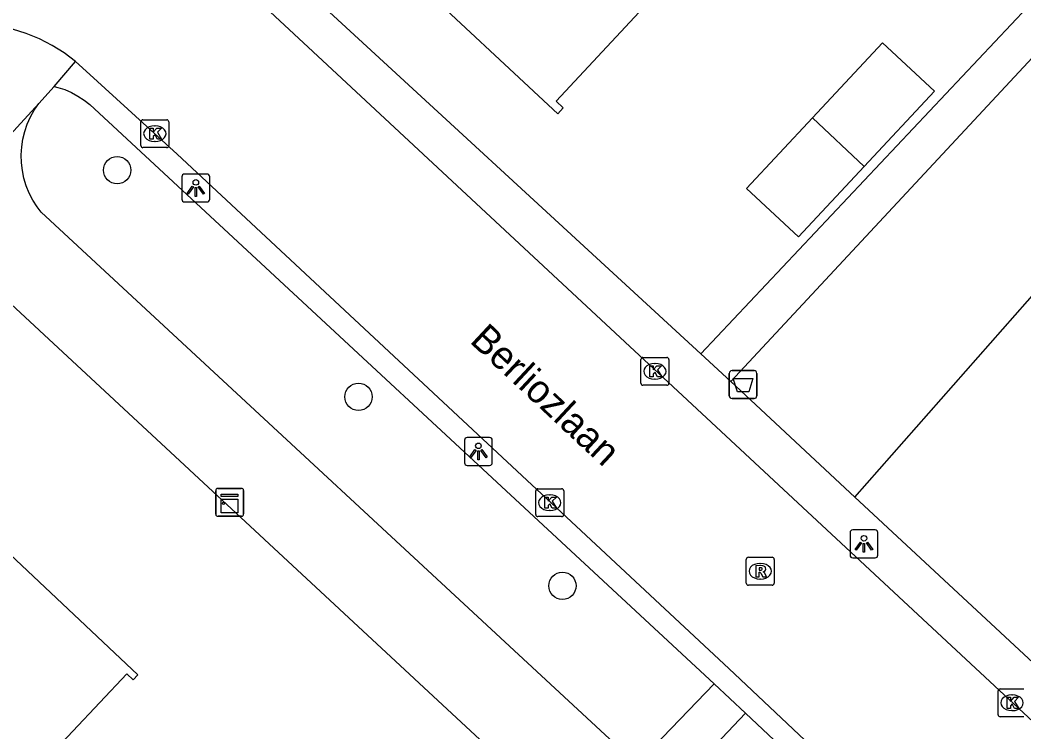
# Model space of a CAD drawing. Extents: x 159222 to 160346, y 381249 to 382166.
# Drawn here: x 159838.58 to 159874.56, y 381687.69 to 381713.19 of the extents above; entities that cross this region are included whole.
import ezdxf

# ---------------------------------------------------------------- set-up
doc = ezdxf.new("R2010")
doc.units = 0
for name, color, linetype in [('IMGEO_Afvalbak', 7, 'Continuous'), ('IMGEO_Boom', 7, 'Continuous'), ('IMGEO_Groenvoorziening', 7, 'Continuous'), ('IMGEO_Kast', 7, 'Continuous'), ('IMGEO_Kolk', 7, 'Continuous'), ('IMGEO_Lichtpunt', 7, 'Continuous'), ('IMGEO_Openbare_ruimte_label', 7, 'Continuous'), ('IMGEO_Pand', 7, 'Continuous'), ('IMGEO_Rijbaan_lokaal_open', 7, 'Continuous'), ('IMGEO_Rioolput', 7, 'Continuous'), ('IMGEO_Voetpad_open', 7, 'Continuous')]:
    doc.layers.add(name, color=color, linetype=linetype)

msp = doc.modelspace()

# ---------------------------------------------------------------- linework, layer by layer
at = {"layer": 'IMGEO_Afvalbak'}
for p, q in [((159864.099, 381700.635), (159864.889, 381700.635)), ((159864.889, 381700.635), (159864.099, 381700.635)), ((159863.999, 381699.735), (159863.999, 381700.535)), ((159863.999, 381700.535), (159863.999, 381699.735)), ((159864.989, 381700.535), (159864.989, 381699.735)), ((159864.989, 381699.735), (159864.989, 381700.535)), ((159864.889, 381699.635), (159864.099, 381699.635)), ((159864.099, 381699.635), (159864.889, 381699.635))]:
    msp.add_line(p, q, dxfattribs=at)
msp.add_lwpolyline([(159864.142, 381700.349), (159864.846, 381700.349), (159864.697, 381699.879), (159864.291, 381699.879), (159864.142, 381700.349)], dxfattribs=at)
for centre, start, end in [((159864.099, 381700.535), 90, 180), ((159864.099, 381700.535), 90, 180), ((159864.889, 381700.535), 0, 90), ((159864.889, 381700.535), 360, 90), ((159864.099, 381699.735), 180, 270), ((159864.099, 381699.735), 180, 270), ((159864.889, 381699.735), 270, 0), ((159864.889, 381699.735), 270, 0)]:
    msp.add_arc(centre, 0.1, start, end, dxfattribs=at)
at = {"layer": 'IMGEO_Boom'}
for centre in [(159842.062, 381707.814), (159850.713, 381699.695), (159858.02, 381692.922)]:
    msp.add_circle(centre, 0.489, dxfattribs=at)
at = {"layer": 'IMGEO_Groenvoorziening'}
msp.add_lwpolyline([(159868.505, 381696.104), (159876.898, 381705.634), (159896.16, 381688.389), (159887.008, 381678.914)], dxfattribs=at)
at = {"layer": 'IMGEO_Kast'}
for p, q in [((159845.596, 381695.489), (159845.596, 381696.33)), ((159845.596, 381696.33), (159845.596, 381695.489)), ((159845.671, 381696.414), (159846.512, 381696.414)), ((159846.512, 381696.414), (159845.671, 381696.414)), ((159846.596, 381696.339), (159846.596, 381695.498)), ((159846.596, 381695.498), (159846.596, 381696.339)), ((159846.521, 381695.414), (159845.68, 381695.414)), ((159845.68, 381695.414), (159846.521, 381695.414))]:
    msp.add_line(p, q, dxfattribs=at)
for points in [[(159845.791, 381696.204), (159846.391, 381696.204), (159846.391, 381696.119), (159845.791, 381696.119), (159845.791, 381696.204)], [(159845.791, 381696.029), (159846.391, 381696.029), (159846.391, 381695.54), (159845.791, 381695.54), (159845.791, 381696.029)]]:
    msp.add_lwpolyline(points, dxfattribs=at)
msp.add_circle((159845.875, 381695.878), 0.0377, dxfattribs=at)
for centre, start, end in [((159845.674, 381696.336), 92.4484, 184.2845), ((159845.674, 381696.336), 92.4484, 184.2845), ((159846.518, 381696.336), 2.4484, 94.2845), ((159846.518, 381696.336), 2.4484, 94.2845), ((159845.674, 381695.492), 182.4484, 274.2845), ((159845.674, 381695.492), 182.4484, 274.2845), ((159846.518, 381695.492), 272.4484, 4.2845), ((159846.518, 381695.492), 272.4484, 4.2845)]:
    msp.add_arc(centre, 0.0779, start, end, dxfattribs=at)
at = {"layer": 'IMGEO_Kolk'}
for p, q in [((159842.988, 381709.622), (159843.84, 381709.622)), ((159842.913, 381708.696), (159842.913, 381709.548)), ((159843.401, 381709.402), (159843.426, 381709.402)), ((159843.914, 381709.548), (159843.914, 381708.696)), ((159843.84, 381708.622), (159842.988, 381708.622)), ((159843.424, 381708.842), (159843.399, 381708.842)), ((159860.833, 381700.181), (159860.833, 381701.033)), ((159860.908, 381701.107), (159861.76, 381701.107)), ((159861.834, 381701.033), (159861.834, 381700.181)), ((159861.321, 381700.887), (159861.346, 381700.887)), ((159861.344, 381700.327), (159861.319, 381700.327)), ((159861.76, 381700.107), (159860.908, 381700.107)), ((159857.065, 381695.476), (159857.065, 381696.328)), ((159857.14, 381696.402), (159857.992, 381696.402)), ((159858.066, 381696.328), (159858.066, 381695.476)), ((159857.553, 381696.182), (159857.578, 381696.182)), ((159857.576, 381695.622), (159857.551, 381695.622)), ((159857.992, 381695.402), (159857.14, 381695.402)), ((159873.632, 381688.306), (159873.632, 381689.158)), ((159873.707, 381689.232), (159874.559, 381689.232)), ((159874.12, 381689.012), (159874.145, 381689.012)), ((159874.143, 381688.452), (159874.118, 381688.452)), ((159874.559, 381688.232), (159873.707, 381688.232))]:
    msp.add_line(p, q, dxfattribs=at)
for points in [[(159842.988, 381709.622), (159843.84, 381709.622)], [(159842.913, 381708.696), (159842.913, 381709.548)], [(159843.234, 381709.322), (159843.357, 381709.322), (159843.357, 381709.171), (159843.487, 381709.322), (159843.651, 381709.322), (159843.505, 381709.171), (159843.658, 381708.922), (159843.506, 381708.922), (159843.421, 381709.086), (159843.357, 381709.019), (159843.357, 381708.922), (159843.234, 381708.922), (159843.234, 381709.322)], [(159843.914, 381709.548), (159843.914, 381708.696)], [(159843.84, 381708.622), (159842.988, 381708.622)], [(159860.833, 381700.181), (159860.833, 381701.033)], [(159860.908, 381701.107), (159861.76, 381701.107)], [(159861.834, 381701.033), (159861.834, 381700.181)], [(159861.154, 381700.807), (159861.277, 381700.807), (159861.277, 381700.656), (159861.407, 381700.807), (159861.571, 381700.807), (159861.425, 381700.656), (159861.578, 381700.407), (159861.426, 381700.407), (159861.341, 381700.571), (159861.277, 381700.504), (159861.277, 381700.407), (159861.154, 381700.407), (159861.154, 381700.807)], [(159861.76, 381700.107), (159860.908, 381700.107)], [(159857.065, 381695.476), (159857.065, 381696.328)], [(159857.14, 381696.402), (159857.992, 381696.402)], [(159858.066, 381696.328), (159858.066, 381695.476)], [(159857.386, 381696.102), (159857.509, 381696.102), (159857.509, 381695.951), (159857.639, 381696.102), (159857.803, 381696.102), (159857.657, 381695.951), (159857.81, 381695.702), (159857.658, 381695.702), (159857.573, 381695.866), (159857.509, 381695.799), (159857.509, 381695.702), (159857.386, 381695.702), (159857.386, 381696.102)], [(159857.992, 381695.402), (159857.14, 381695.402)], [(159873.632, 381688.306), (159873.632, 381689.158)], [(159873.707, 381689.232), (159874.559, 381689.232)], [(159873.953, 381688.932), (159874.076, 381688.932), (159874.076, 381688.781), (159874.206, 381688.932), (159874.37, 381688.932), (159874.224, 381688.781), (159874.377, 381688.532), (159874.225, 381688.532), (159874.14, 381688.696), (159874.076, 381688.629), (159874.076, 381688.532), (159873.953, 381688.532), (159873.953, 381688.932)], [(159874.559, 381688.232), (159873.707, 381688.232)]]:
    msp.add_lwpolyline(points, dxfattribs=at)
for centre, start, end in [((159842.99, 381709.546), 91.552, 178.448), ((159842.99, 381709.546), 91.552, 178.448), ((159843.838, 381709.546), 1.552, 88.448), ((159843.838, 381709.546), 1.552, 88.448), ((159842.99, 381708.698), 181.552, 268.448), ((159842.99, 381708.698), 181.552, 268.448), ((159843.838, 381708.698), 271.552, 358.448), ((159843.838, 381708.698), 271.552, 358.448), ((159860.91, 381701.031), 91.552, 178.448), ((159860.91, 381701.031), 91.552, 178.448), ((159861.758, 381701.031), 1.552, 88.448), ((159861.758, 381701.031), 1.552, 88.448), ((159860.91, 381700.183), 181.552, 268.448), ((159860.91, 381700.183), 181.552, 268.448), ((159861.758, 381700.183), 271.552, 358.448), ((159861.758, 381700.183), 271.552, 358.448), ((159857.142, 381696.326), 91.552, 178.448), ((159857.142, 381696.326), 91.552, 178.448), ((159857.99, 381696.326), 1.552, 88.448), ((159857.99, 381696.326), 1.552, 88.448), ((159857.142, 381695.478), 181.552, 268.448), ((159857.142, 381695.478), 181.552, 268.448), ((159857.99, 381695.478), 271.552, 358.448), ((159857.99, 381695.478), 271.552, 358.448), ((159873.709, 381689.156), 91.552, 178.448), ((159873.709, 381689.156), 91.552, 178.448), ((159873.709, 381688.308), 181.552, 268.448), ((159873.709, 381688.308), 181.552, 268.448)]:
    msp.add_arc(centre, 0.0765, start, end, dxfattribs=at)
for centre, major_axis, ratio, start_param, end_param in [((159843.4, 381709.122), (-0.387, 0.002), 0.722429, 4.712389, 7.853982), ((159843.425, 381709.122), (-0.39, 0.002), 0.717154, 1.570796, 4.712389), ((159861.32, 381700.607), (-0.387, 0.002), 0.722429, 4.712389, 7.853982), ((159861.345, 381700.607), (-0.39, 0.002), 0.717154, 1.570796, 4.712389), ((159857.552, 381695.902), (-0.387, 0.002), 0.722429, 4.712389, 7.853982), ((159857.577, 381695.902), (-0.39, 0.002), 0.717154, 1.570796, 4.712389), ((159874.119, 381688.732), (-0.387, 0.002), 0.722429, 4.712389, 7.853982), ((159874.144, 381688.732), (-0.39, 0.002), 0.717154, 1.570796, 4.712389)]:
    msp.add_ellipse(centre, major_axis=major_axis, ratio=ratio, start_param=start_param, end_param=end_param, dxfattribs=at)
at = {"layer": 'IMGEO_Lichtpunt'}
for p, q in [((159844.383, 381707.58), (159844.383, 381706.773)), ((159844.383, 381707.58), (159844.383, 381706.773)), ((159845.285, 381707.675), (159844.477, 381707.675)), ((159845.285, 381707.675), (159844.477, 381707.675)), ((159845.379, 381706.773), (159845.379, 381707.58)), ((159845.379, 381706.773), (159845.379, 381707.58)), ((159844.477, 381706.679), (159845.285, 381706.679)), ((159844.477, 381706.679), (159845.285, 381706.679)), ((159854.511, 381698.141), (159854.511, 381697.334)), ((159854.511, 381698.141), (159854.511, 381697.334)), ((159855.413, 381698.236), (159854.605, 381698.236)), ((159855.413, 381698.236), (159854.605, 381698.236)), ((159855.507, 381697.334), (159855.507, 381698.141)), ((159855.507, 381697.334), (159855.507, 381698.141)), ((159854.605, 381697.24), (159855.413, 381697.24)), ((159854.605, 381697.24), (159855.413, 381697.24)), ((159868.328, 381694.829), (159868.328, 381694.022)), ((159868.328, 381694.829), (159868.328, 381694.022)), ((159869.23, 381694.924), (159868.422, 381694.924)), ((159869.23, 381694.924), (159868.422, 381694.924)), ((159869.324, 381694.022), (159869.324, 381694.829)), ((159869.324, 381694.022), (159869.324, 381694.829)), ((159868.422, 381693.928), (159869.23, 381693.928)), ((159868.422, 381693.928), (159869.23, 381693.928))]:
    msp.add_line(p, q, dxfattribs=at)
for points in [[(159844.757, 381707.244), (159844.796, 381707.216), (159844.608, 381706.954), (159844.57, 381706.981), (159844.757, 381707.244)], [(159844.859, 381707.196), (159844.906, 381707.196), (159844.906, 381706.874), (159844.859, 381706.874), (159844.859, 381707.196)], [(159844.969, 381707.216), (159845.007, 381707.243), (159845.194, 381706.981), (159845.155, 381706.953), (159844.969, 381707.216)], [(159854.885, 381697.805), (159854.924, 381697.777), (159854.736, 381697.515), (159854.698, 381697.542), (159854.885, 381697.805)], [(159854.987, 381697.757), (159855.034, 381697.757), (159855.034, 381697.435), (159854.987, 381697.435), (159854.987, 381697.757)], [(159855.097, 381697.777), (159855.135, 381697.804), (159855.322, 381697.542), (159855.283, 381697.514), (159855.097, 381697.777)], [(159868.702, 381694.493), (159868.741, 381694.465), (159868.553, 381694.203), (159868.515, 381694.23), (159868.702, 381694.493)], [(159868.914, 381694.465), (159868.952, 381694.492), (159869.139, 381694.23), (159869.1, 381694.202), (159868.914, 381694.465)], [(159868.804, 381694.445), (159868.851, 381694.445), (159868.851, 381694.123), (159868.804, 381694.123), (159868.804, 381694.445)]]:
    msp.add_lwpolyline(points, dxfattribs=at)
for centre in [(159844.882, 381707.378), (159855.01, 381697.939), (159868.827, 381694.627)]:
    msp.add_circle(centre, 0.0994, dxfattribs=at)
for centre, start, end in [((159844.477, 381707.58), 90, 180), ((159844.477, 381707.58), 90, 180), ((159845.285, 381707.58), 0, 90), ((159845.285, 381707.58), 0, 90), ((159844.477, 381706.773), 180, 270), ((159844.477, 381706.773), 180, 270), ((159845.285, 381706.773), 270, 0), ((159845.285, 381706.773), 270, 360), ((159854.605, 381698.141), 90, 180), ((159854.605, 381698.141), 90, 180), ((159855.413, 381698.141), 0, 90), ((159855.413, 381698.141), 0, 90), ((159854.605, 381697.334), 180, 270), ((159854.605, 381697.334), 180, 270), ((159855.413, 381697.334), 270, 0), ((159855.413, 381697.334), 270, 360), ((159868.422, 381694.829), 90, 180), ((159868.422, 381694.829), 90, 180), ((159869.23, 381694.829), 0, 90), ((159869.23, 381694.829), 0, 90), ((159868.422, 381694.022), 180, 270), ((159868.422, 381694.022), 180, 270), ((159869.23, 381694.022), 270, 0), ((159869.23, 381694.022), 270, 360)]:
    msp.add_arc(centre, 0.0946, start, end, dxfattribs=at)
at = {"layer": 'IMGEO_Pand'}
for points in [[(159861.766, 381714.55), (159857.791, 381710.289), (159858.053, 381710.045), (159857.861, 381709.839), (159852.474, 381714.864), (159852.658, 381715.061), (159852.916, 381714.82), (159856.9, 381719.09)], [(159866.98, 381709.685), (159869.493, 381712.379), (159871.351, 381710.647), (159868.837, 381707.952)], [(159868.837, 381707.952), (159866.48, 381705.425), (159864.622, 381707.158), (159866.98, 381709.685)], [(159868.837, 381707.952), (159866.98, 381709.685)], [(159838.544, 381685.667), (159842.408, 381689.769), (159842.636, 381689.554), (159842.804, 381689.732), (159837.387, 381694.835), (159837.163, 381694.597), (159837.402, 381694.372), (159833.594, 381690.33)]]:
    msp.add_lwpolyline(points, dxfattribs=at)
at = {"layer": 'IMGEO_Rijbaan_lokaal_open'}
for points in [[(159891.05, 381674.332), (159890.529, 381674.448), (159890.02, 381674.609), (159889.527, 381674.816), (159889.055, 381675.065), (159888.607, 381675.356), (159888.186, 381675.685), (159887.797, 381676.051), (159849.425, 381711.746), (159844.822, 381716.038)], [(159840.574, 381711.703), (159840.167, 381712.014), (159839.735, 381712.288), (159839.279, 381712.521), (159838.805, 381712.714), (159838.315, 381712.863), (159837.814, 381712.967), (159837.692, 381712.986)], [(159840.574, 381711.703), (159840.951, 381711.357), (159844.22, 381708.392), (159863.983, 381689.955), (159868.376, 381685.818), (159883.919, 381671.407), (159884.656, 381670.645), (159884.835, 381670.392), (159885.124, 381669.917), (159885.369, 381669.419), (159885.569, 381668.9)]]:
    msp.add_lwpolyline(points, dxfattribs=at)
at = {"layer": 'IMGEO_Rioolput'}
for p, q in [((159864.609, 381693.02), (159864.609, 381693.872)), ((159864.684, 381693.946), (159865.536, 381693.946)), ((159865.61, 381693.872), (159865.61, 381693.02)), ((159865.097, 381693.726), (159865.122, 381693.726)), ((159865.12, 381693.166), (159865.095, 381693.166)), ((159865.536, 381692.946), (159864.684, 381692.946))]:
    msp.add_line(p, q, dxfattribs=at)
for points in [[(159864.609, 381693.02), (159864.609, 381693.872)], [(159864.684, 381693.946), (159865.536, 381693.946)], [(159865.61, 381693.872), (159865.61, 381693.02)], [(159865.198, 381693.644), (159864.946, 381693.646), (159864.946, 381693.246)], [(159864.946, 381693.246), (159865.07, 381693.246), (159865.07, 381693.408), (159865.081, 381693.408)], [(159865.124, 381693.565), (159865.07, 381693.565), (159865.07, 381693.484)], [(159865.07, 381693.484), (159865.122, 381693.484)], [(159865.128, 381693.379), (159865.199, 381693.246), (159865.339, 381693.246), (159865.274, 381693.372)], [(159865.536, 381692.946), (159864.684, 381692.946)]]:
    msp.add_lwpolyline(points, dxfattribs=at)
for centre, radius, start, end in [((159864.686, 381693.87), 0.0765, 91.552, 178.448), ((159864.686, 381693.87), 0.0765, 91.552, 178.448), ((159865.534, 381693.87), 0.0765, 1.552, 88.448), ((159865.534, 381693.87), 0.0765, 1.552, 88.448), ((159865.08, 381693.355), 0.0533, 26.0293, 88.6989), ((159865.106, 381693.673), 0.19, 274.7715, 282.9687), ((159865.13, 381693.469), 0.0964, 77.0061, 93.1865), ((159865.144, 381693.526), 0.0378, 276.6634, 79.6772), ((159865.197, 381693.534), 0.109, 350.3612, 89.416), ((159865.195, 381693.534), 0.112, 277.5842, 350.9817), ((159865.179, 381693.319), 0.108, 29.5134, 73.7905), ((159864.686, 381693.022), 0.0765, 181.552, 268.448), ((159864.686, 381693.022), 0.0765, 181.552, 268.448), ((159865.534, 381693.022), 0.0765, 271.552, 358.448), ((159865.534, 381693.022), 0.0765, 271.552, 358.448)]:
    msp.add_arc(centre, radius, start, end, dxfattribs=at)
for centre, major_axis, ratio, start_param, end_param in [((159865.096, 381693.446), (-0.387, 0.002), 0.722429, 4.712389, 7.853982), ((159865.121, 381693.446), (-0.39, 0.002), 0.717154, 1.570796, 4.712389)]:
    msp.add_ellipse(centre, major_axis=major_axis, ratio=ratio, start_param=start_param, end_param=end_param, dxfattribs=at)
at = {"layer": 'IMGEO_Voetpad_open'}
for points in [[(159904.584, 381689.472), (159876.444, 381715.527), (159862.984, 381701.234)], [(159862.984, 381701.234), (159847.871, 381715.151)], [(159864.051, 381700.243), (159875.829, 381712.89), (159877.305, 381713.035), (159903.728, 381688.543)], [(159839.81, 381710.812), (159840.574, 381711.703)], [(159839.254, 381710.203), (159839.81, 381710.812)], [(159839.81, 381710.812), (159839.932, 381710.781), (159840.183, 381710.7), (159840.426, 381710.597), (159840.659, 381710.472), (159840.879, 381710.327), (159841.086, 381710.163), (159863.463, 381689.414)], [(159839.254, 381710.203), (159835.227, 381705.82)], [(159860.69, 381686.529), (159839.338, 381706.313), (159839.192, 381706.505), (159839.041, 381706.744), (159838.912, 381706.995), (159838.806, 381707.256), (159838.724, 381707.526), (159838.666, 381707.802), (159838.633, 381708.082), (159838.625, 381708.364), (159838.642, 381708.646), (159838.684, 381708.925), (159838.752, 381709.199), (159838.843, 381709.466), (159838.958, 381709.723), (159839.095, 381709.97), (159839.254, 381710.203)], [(159835.227, 381705.82), (159880.768, 381663.542)], [(159864.051, 381700.243), (159862.984, 381701.234)], [(159868.505, 381696.104), (159864.051, 381700.243)], [(159887.008, 381678.914), (159868.505, 381696.104)], [(159863.463, 381689.414), (159860.69, 381686.529)], [(159864.584, 381688.358), (159863.463, 381689.414)], [(159861.826, 381685.445), (159864.584, 381688.358)], [(159864.584, 381688.358), (159867.864, 381685.27), (159883.394, 381670.871), (159884.117, 381670.124), (159884.36, 381669.804), (159884.581, 381669.452), (159884.77, 381669.081), (159884.925, 381668.695), (159885.045, 381668.297)]]:
    msp.add_lwpolyline(points, dxfattribs=at)

# ---------------------------------------------------------------- texts
at = {"layer": 'IMGEO_Openbare_ruimte_label'}
msp.add_text('Berliozlaan', height=1, rotation=316.9861, dxfattribs=at).set_placement((159854.664, 381701.664))

doc.saveas('drawing.dxf')
